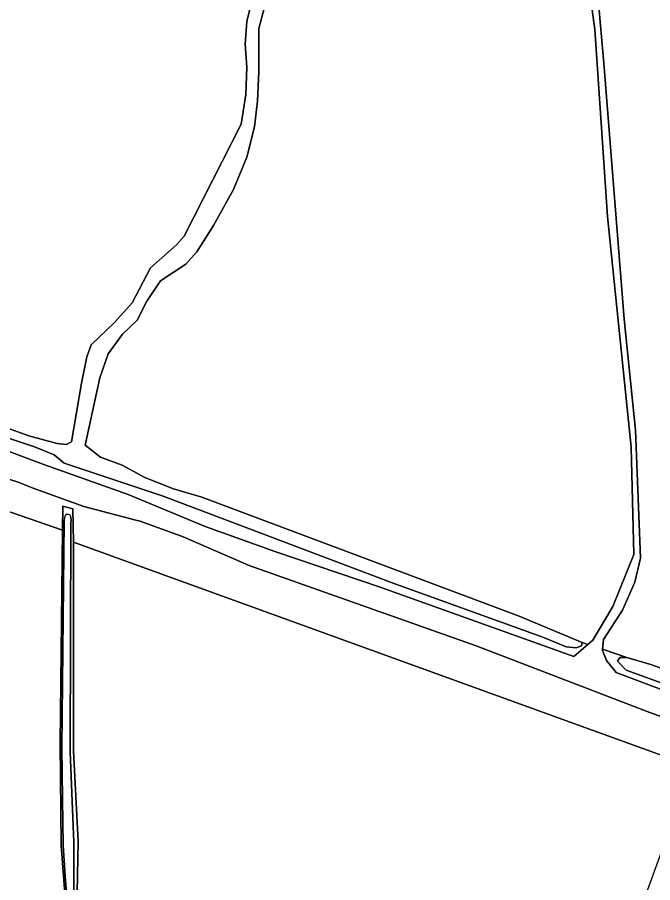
# Model space of a CAD drawing. Extents: x 162722 to 165104, y 384719 to 386284.
# Drawn here: x 163509.4 to 163587.3, y 385839.4 to 385945.5 of the extents above; entities that cross this region are included whole.
import ezdxf

# ---------------------------------------------------------------- set-up
doc = ezdxf.new("R2010")
doc.units = 0
for name, color, linetype in [('IMGEO_Gemengd_bos', 7, 'Continuous'), ('IMGEO_Grasland_overig', 7, 'Continuous'), ('IMGEO_Hek', 7, 'Continuous'), ('IMGEO_Loofbos', 7, 'Continuous'), ('IMGEO_Oever', 7, 'Continuous'), ('IMGEO_Voetpad_halfverhard', 7, 'Continuous'), ('IMGEO_Waterloop', 7, 'Continuous')]:
    doc.layers.add(name, color=color, linetype=linetype)

msp = doc.modelspace()

# ---------------------------------------------------------------- linework, layer by layer
at = {"layer": 'IMGEO_Gemengd_bos'}
msp.add_lwpolyline([(163728.55, 385826.49), (163723.01, 385825.55), (163721.98, 385825.38), (163704.67, 385816.92), (163592.18, 385853.68), (163516.33, 385881.17), (163516.32, 385855.54), (163516.9, 385844.49), (163516.64, 385832), (163516.88, 385815.08), (163516.43, 385808.86), (163515.31, 385809.09), (163515.55, 385813.2), (163515.62, 385818.84), (163515.44, 385828.75), (163515.48, 385834.94), (163514.79, 385843.99), (163514.67, 385856.48), (163514.96, 385882.64), (163488.27, 385891.86)], dxfattribs=at)
at = {"layer": 'IMGEO_Grasland_overig'}
for points in [[(163500, 385895.44), (163512.54, 385890.74), (163523.03, 385887.03), (163532.47, 385883.1), (163541.1, 385879.99), (163553.92, 385875.65), (163577.63, 385867.16), (163579.37, 385868.65), (163578.68, 385868.89), (163578.6, 385868.48), (163577.92, 385868.23), (163576.72, 385868.34), (163573.84, 385869.53), (163555.37, 385876.17), (163527.29, 385886.82), (163515.18, 385890.83), (163513.94, 385891.88), (163511.53, 385892.86), (163500, 385896.68)], [(163488.27, 385891.86), (163514.96, 385882.64), (163515, 385885.59), (163516.22, 385885.26), (163516.33, 385881.17), (163592.18, 385853.68)], [(163612.57, 385850.94), (163586.65, 385860.41), (163565.66, 385868.47), (163537.84, 385878.32), (163529.75, 385881.81), (163524.48, 385883.74), (163523.94, 385883.86), (163517.56, 385885.53), (163511.36, 385887.77), (163509.52, 385888.53), (163500, 385891.54)]]:
    msp.add_lwpolyline(points, dxfattribs=at)
msp.add_lwpolyline([(163658.23, 385842.11), (163628.37, 385852.7), (163628.46, 385851.85), (163628.1, 385851.09), (163627.64, 385851.1), (163623.76, 385852.62), (163623.74, 385852.57), (163622.88, 385851.82), (163621.4, 385851.98), (163584.07, 385865.49), (163583.01, 385866.57), (163583.29, 385867.02), (163584.15, 385867.02), (163581.17, 385868.04), (163581.15, 385867.88), (163581.66, 385866.69), (163582.83, 385865.2), (163591.19, 385862.05), (163626.44, 385849.42), (163633.71, 385847.29), (163651.41, 385841.23), (163655.98, 385839.48), (163657.19, 385839.57)], close=True, dxfattribs=at)
at = {"layer": 'IMGEO_Hek'}
msp.add_lwpolyline([(163517.51, 385794.33), (163519.12, 385787.87), (163551.23, 385800.1), (163579.42, 385818.48), (163592.18, 385853.68)], dxfattribs=at)
at = {"layer": 'IMGEO_Loofbos'}
for points in [[(163570.32, 386056.07), (163568.97, 386053.69), (163569.36, 386052.07), (163570.25, 386050.02), (163571.68, 386047.38), (163572.77, 386044.21), (163572.97, 386035.9), (163574.46, 386014.37), (163574.94, 386004.26), (163575.44, 386000), (163577.75, 385980.5), (163581.31, 385939.88), (163583.81, 385908.49), (163585.21, 385894.91), (163585.83, 385879.22), (163585.12, 385876.27), (163583.63, 385872.82), (163581.3, 385869.25), (163581.17, 385868.04), (163584.15, 385867.02), (163587.22, 385866.13), (163622.05, 385853.3)], [(163540.41, 385949.39), (163539.05, 385944.12), (163539.04, 385938.81), (163538.86, 385935.26), (163538.5, 385932.08), (163537.54, 385928.35), (163535.93, 385924.38), (163533.46, 385919.98), (163531.43, 385916.74), (163530.07, 385915.23), (163526.98, 385913.19), (163525.31, 385910.72), (163524.1, 385908.36), (163522.31, 385906.65), (163520.56, 385904.25), (163519.52, 385901.31), (163517.76, 385893.04), (163519.63, 385891.58), (163522.29, 385890.62), (163525.04, 385889.1), (163528.56, 385887.7), (163532.06, 385886.69), (163570.96, 385872.12), (163578.68, 385868.89), (163579.37, 385868.65), (163579.98, 385869.17), (163582.41, 385873.29), (163585.01, 385879.65), (163584.66, 385892.8), (163581.78, 385921.06), (163580.24, 385943.99), (163577.58, 385963.61)], [(163442.13, 385918.67), (163445.39, 385917.15), (163449.76, 385915.35), (163453.26, 385914.28), (163500, 385898.14), (163510.83, 385894.19), (163514.3, 385893.27), (163515.45, 385893.14), (163516.08, 385893.46), (163517.28, 385900.67), (163517.94, 385903.89), (163518.49, 385905.33), (163521.33, 385908.08), (163523.5, 385910.48), (163525.77, 385914.78), (163528.94, 385917.62), (163529.89, 385918.68), (163536.85, 385932.37), (163537.44, 385936.03), (163537.57, 385939.38), (163537.34, 385942.18), (163537.54, 385944.97), (163538.22, 385947.71)]]:
    msp.add_lwpolyline(points, dxfattribs=at)
at = {"layer": 'IMGEO_Oever'}
msp.add_lwpolyline([(163516.33, 385881.17), (163516.22, 385885.26), (163515, 385885.59), (163514.96, 385882.64), (163514.67, 385856.48), (163514.79, 385843.99), (163515.48, 385834.94), (163515.44, 385828.75), (163515.62, 385818.84), (163515.55, 385813.2), (163515.31, 385809.09), (163516.43, 385808.86), (163516.88, 385815.08), (163516.64, 385832), (163516.9, 385844.49), (163516.32, 385855.54)], close=True, dxfattribs=at)
for points in [[(163515.58, 385810.17), (163515.61, 385810.29), (163515.78, 385813.29), (163515.74, 385823.71), (163515.69, 385835.03), (163515.3, 385840.27), (163515.03, 385844.04), (163514.95, 385849.73), (163514.87, 385855.95), (163515.18, 385883.78), (163515.2, 385884.11)], [(163516, 385884.19), (163516.01, 385883.9), (163515.99, 385883.57), (163515.91, 385855.48), (163516.34, 385844.43), (163516.34, 385834.28), (163516.49, 385815.1), (163516.15, 385809.91)]]:
    msp.add_lwpolyline(points, dxfattribs=at)
for centre, radius, start, end in [((163515.94, 385884.05), 0.741, 144.7274, 175.751), ((163515.59, 385884.17), 0.399, 61.5445, 129.0547), ((163515.56, 385884.14), 0.438, 7.1159, 60.8267)]:
    msp.add_arc(centre, radius, start, end, dxfattribs=at)
at = {"layer": 'IMGEO_Voetpad_halfverhard'}
for points in [[(163563.52, 386050.53), (163565.24, 386050.84), (163566.69, 386050.34), (163570.97, 386044.73), (163571.59, 386041.28), (163572.23, 386035.98), (163573.61, 386005.12), (163574.13, 386000), (163575.79, 385983.52), (163577.58, 385963.61), (163580.24, 385943.99)], [(163591.19, 385862.05), (163582.83, 385865.2), (163581.66, 385866.69), (163581.15, 385867.88), (163581.17, 385868.04), (163581.3, 385869.25), (163583.63, 385872.82), (163585.12, 385876.27), (163585.83, 385879.22), (163585.21, 385894.91), (163583.81, 385908.49), (163581.31, 385939.88), (163577.75, 385980.5)], [(163580.24, 385943.99), (163581.78, 385921.06), (163584.66, 385892.8), (163585.01, 385879.65), (163582.41, 385873.29), (163579.98, 385869.17), (163579.37, 385868.65), (163577.63, 385867.16), (163553.92, 385875.65), (163541.1, 385879.99), (163532.47, 385883.1), (163523.03, 385887.03), (163512.54, 385890.74), (163500, 385895.44)], [(163500, 385891.54), (163509.52, 385888.53), (163511.36, 385887.77), (163517.56, 385885.53), (163523.94, 385883.86), (163524.48, 385883.74), (163529.75, 385881.81), (163537.84, 385878.32), (163565.66, 385868.47), (163586.65, 385860.41), (163612.57, 385850.94)]]:
    msp.add_lwpolyline(points, dxfattribs=at)
at = {"layer": 'IMGEO_Waterloop'}
for points in [[(163500, 385896.68), (163511.53, 385892.86), (163513.94, 385891.88), (163515.18, 385890.83), (163527.29, 385886.82), (163555.37, 385876.17), (163573.84, 385869.53), (163576.72, 385868.34), (163577.92, 385868.23), (163578.6, 385868.48), (163578.68, 385868.89), (163570.96, 385872.12), (163532.06, 385886.69), (163528.56, 385887.7), (163525.04, 385889.1), (163522.29, 385890.62), (163519.63, 385891.58), (163517.76, 385893.04), (163519.52, 385901.31), (163520.56, 385904.25), (163522.31, 385906.65), (163524.1, 385908.36), (163525.31, 385910.72), (163526.98, 385913.19), (163530.07, 385915.23), (163531.43, 385916.74), (163533.46, 385919.98), (163535.93, 385924.38), (163537.54, 385928.35), (163538.5, 385932.08), (163538.86, 385935.26), (163539.04, 385938.81), (163539.05, 385944.12), (163540.41, 385949.39)], [(163538.22, 385947.71), (163537.54, 385944.97), (163537.34, 385942.18), (163537.57, 385939.38), (163537.44, 385936.03), (163536.85, 385932.37), (163529.89, 385918.68), (163528.94, 385917.62), (163525.77, 385914.78), (163523.5, 385910.48), (163521.33, 385908.08), (163518.49, 385905.33), (163517.94, 385903.89), (163517.28, 385900.67), (163516.08, 385893.46), (163515.45, 385893.14), (163514.3, 385893.27), (163510.83, 385894.19), (163500, 385898.14), (163453.26, 385914.28), (163449.76, 385915.35), (163445.39, 385917.15), (163442.13, 385918.67)], [(163515.2, 385884.11), (163515.18, 385883.78), (163514.87, 385855.95), (163514.95, 385849.73), (163515.03, 385844.04), (163515.3, 385840.27), (163515.69, 385835.03), (163515.74, 385823.71), (163515.78, 385813.29), (163515.61, 385810.29), (163515.58, 385810.17)], [(163516.09, 385809.72), (163516.15, 385809.91), (163516.49, 385815.1), (163516.34, 385834.28), (163516.34, 385844.43), (163515.91, 385855.48), (163515.99, 385883.57)], [(163515.99, 385883.57), (163516.01, 385883.9), (163516, 385884.19)], [(163622.05, 385853.3), (163587.22, 385866.13), (163584.15, 385867.02), (163583.29, 385867.02), (163583.01, 385866.57), (163584.07, 385865.49), (163621.4, 385851.98)]]:
    msp.add_lwpolyline(points, dxfattribs=at)
for centre, radius, start, end in [((163515.94, 385884.05), 0.741, 144.7274, 175.751), ((163515.59, 385884.17), 0.399, 61.5445, 129.0547), ((163515.56, 385884.14), 0.438, 7.1159, 60.8267)]:
    msp.add_arc(centre, radius, start, end, dxfattribs=at)

doc.saveas('drawing.dxf')
